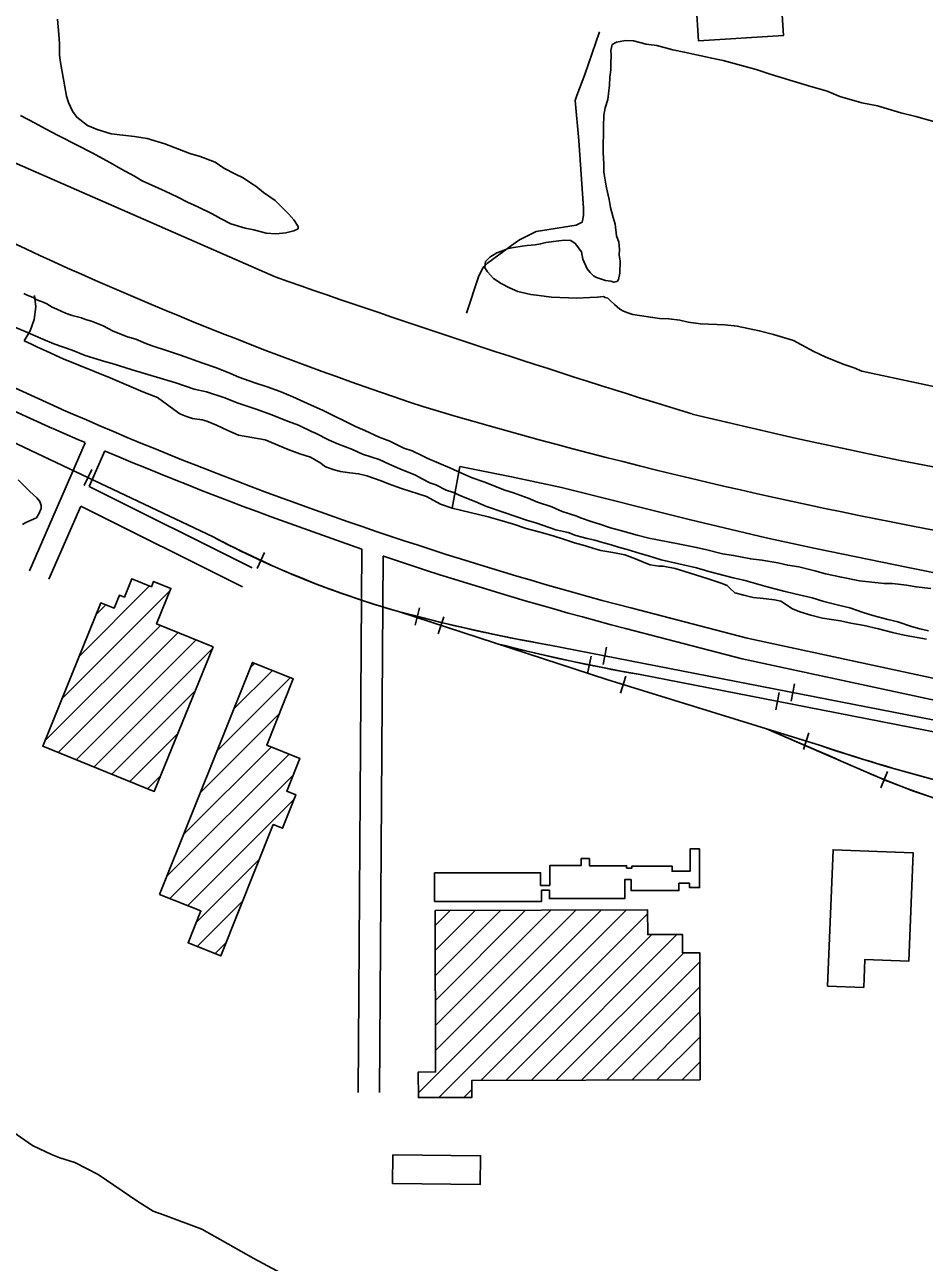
# Model space of a CAD drawing. Extents: x 3297716 to 3335574, y 688621 to 713991.
# Drawn here: x 3316135 to 3317403, y 704751 to 706495 of the extents above; entities that cross this region are included whole.
import ezdxf

# ---------------------------------------------------------------- set-up
doc = ezdxf.new("R2010")
doc.units = 0
for name, color, linetype in [('V-BLDG-OTLN', 7, 'Continuous'), ('V-RAIL-TRAK', 7, 'Continuous'), ('V-ROAD-CNTR', 7, 'Continuous'), ('V-SITE-VEGE', 7, 'Continuous'), ('V-TOPO-SHOR', 7, 'Continuous')]:
    doc.layers.add(name, color=color, linetype=linetype)

msp = doc.modelspace()

# ---------------------------------------------------------------- linework, layer by layer
at = {"layer": 'V-BLDG-OTLN'}
for p, q in [((3316316.1, 705709.2), (3316317.5, 705710.6)), ((3316187.9, 705545.6), (3316340, 705697.7)), ((3316212, 705605.1), (3316311.2, 705704.3)), ((3316236.2, 705664.6), (3316249.3, 705677.8)), ((3316163.7, 705486.1), (3316326.4, 705648.8)), ((3316182.5, 705469.5), (3316351.6, 705638.6)), ((3316207.6, 705459.3), (3316376.7, 705628.4)), ((3316232.8, 705449.1), (3316399.5, 705615.9)), ((3316429.6, 705530.5), (3316484.3, 705585.1)), ((3316453.2, 705589.4), (3316459, 705595.2)), ((3316406.1, 705471.6), (3316509.5, 705575.1)), ((3316257.9, 705438.9), (3316375.4, 705556.4)), ((3316382.6, 705412.7), (3316493.9, 705524)), ((3316283.1, 705428.7), (3316351.2, 705496.9)), ((3316335.5, 705295), (3316507.7, 705467.1)), ((3316359, 705353.9), (3316482.4, 705477.2)), ((3316308.2, 705418.5), (3316327.1, 705437.3)), ((3316339.7, 705263.8), (3316513.6, 705437.7)), ((3316364.9, 705253.7), (3316514.9, 705403.7)), ((3316377.1, 705230.5), (3316465.9, 705319.3)), ((3316378.1, 705196.2), (3316442.4, 705260.4)), ((3316689.8, 704989.9), (3316947.3, 705247.4)), ((3316713.6, 705225.8), (3316734.6, 705246.9)), ((3316713.7, 705190.6), (3316770.1, 705246.9)), ((3316713.8, 705155.3), (3316805.5, 705247)), ((3316713.9, 705120), (3316841, 705247.1)), ((3316714, 705084.8), (3316876.4, 705247.2)), ((3316714.1, 705049.5), (3316911.9, 705247.3)), ((3316718.5, 704983.2), (3316982.8, 705247.5)), ((3316777.9, 705007.3), (3317012.9, 705242.3)), ((3316403.4, 705186.1), (3316418.9, 705201.6)), ((3316813.3, 705007.4), (3317018.8, 705212.8)), ((3316848.8, 705007.4), (3317054.2, 705212.9)), ((3316884.2, 705007.5), (3317063.8, 705187.1)), ((3316919.7, 705007.6), (3317086.5, 705174.4)), ((3316955.1, 705007.7), (3317086.5, 705139.1)), ((3316990.6, 705007.8), (3317086.6, 705103.9)), ((3317026, 705007.9), (3317086.7, 705068.6)), ((3317061.5, 705008), (3317086.8, 705033.3)), ((3316754, 704983.3), (3316765.3, 704994.7))]:
    msp.add_line(p, q, dxfattribs=at)
for points in [[(3317081.2, 706524.3), (3317201.2, 706532.1), (3317204.5, 706480.4), (3317084.6, 706472.6)], [(3316400.7, 705618.7), (3316317.8, 705414.6), (3316160.6, 705478.4), (3316242.6, 705680.5), (3316261.2, 705673), (3316268.6, 705691.2), (3316275.6, 705688.4), (3316286.2, 705714.5), (3316313.7, 705703.3), (3316316.8, 705710.8), (3316341.3, 705700.9), (3316321, 705651)], [(3316325.3, 705269.5), (3316456, 705596.5), (3316513.6, 705573.4), (3316476.2, 705479.7), (3316522.9, 705461), (3316504.5, 705415), (3316517.4, 705409.9), (3316498.6, 705362.7), (3316485.4, 705368), (3316411.4, 705182.9), (3316365.4, 705201.3), (3316383.4, 705246.3)], [(3316712.8, 705299.9), (3316862, 705300), (3316862.1, 705282.2), (3316875, 705282.2), (3316875, 705310.2), (3316919.2, 705310.2), (3316919.2, 705320), (3316930.8, 705320), (3316930.8, 705309.8), (3316983.3, 705309.8), (3316983.3, 705306.6), (3316990.8, 705306.6), (3316990.8, 705309.4), (3317047.3, 705309.4), (3317047.3, 705302.2), (3317072.6, 705302.2), (3317072.6, 705333.7), (3317086, 705333.7), (3317086, 705279.1), (3317072, 705279.1), (3317072, 705285.3), (3317057, 705285.3), (3317057, 705274.9), (3316989.6, 705274.9), (3316989.6, 705290.3), (3316980.6, 705290.3), (3316980.6, 705263.7), (3316874.5, 705263.7), (3316874.5, 705275.5), (3316863.5, 705275.5), (3316863.5, 705259.7), (3316712.8, 705259.7)], [(3317266.1, 705140.4), (3317274.1, 705332.5), (3317387.1, 705327.9), (3317380.8, 705175.3), (3317319, 705177.9), (3317317.3, 705138.3)], [(3317086.9, 705008), (3316765.3, 705007.2), (3316765.4, 704983.4), (3316689.8, 704983.2), (3316689.7, 705019.1), (3316714.1, 705019.2), (3316713.6, 705246.8), (3317012.9, 705247.6), (3317013, 705212.8), (3317062.1, 705212.9), (3317062.1, 705187.1), (3317086.4, 705187.2)], [(3316653.8, 704902.5), (3316777.4, 704901.2), (3316777, 704860.8), (3316653.4, 704862.1)]]:
    msp.add_lwpolyline(points, close=True, dxfattribs=at)
at = {"layer": 'V-RAIL-TRAK'}
for points in [[(3315378.4, 706256.8), (3315452.5, 706218.1), (3315656.6, 706125.8), (3316197.3, 705870.1), (3316400.6, 705773.7)], [(3315656.6, 706125.8), (3316197.3, 705870.1), (3316400.6, 705773.7), (3316421.1, 705762.9), (3316441.7, 705752.7), (3316462.5, 705742.8), (3316483.5, 705733.1), (3316504.7, 705723.9), (3316525.9, 705715.1), (3316547.4, 705706.5), (3316569, 705698.4), (3316590.7, 705690.8), (3316612.6, 705683.4), (3316634.6, 705676.5), (3316656.6, 705669.8), (3316662, 705668.3), (3316955.4, 705572.3), (3317256.6, 705479.2), (3317302.1, 705464.3), (3317347.6, 705450.5), (3317393.3, 705437.5), (3317439.6, 705424.9)], [(3316229.8, 705868.5), (3316219.1, 705845.9)], [(3316473.1, 705751.7), (3316462.6, 705729)], [(3316685.3, 705649.2), (3316691.5, 705673.4)], [(3316662, 705668.3), (3316955.4, 705572.3), (3317256.6, 705479.2)], [(3317732.8, 705453.5), (3316875, 705621), (3316836, 705628), (3316797.4, 705635.8), (3316758.9, 705644.2), (3316720.2, 705653.2), (3316681.9, 705663), (3316662, 705668.3)], [(3316725.5, 705660.7), (3316717.7, 705636.9)], [(3316799.2, 705623.4), (3316843.1, 705612.3), (3316887, 705602.3), (3316931.1, 705593), (3316975.6, 705584.1), (3316999.9, 705579.8), (3317216.7, 705537.9), (3317675.2, 705448.1)], [(3317732.8, 705453.5), (3316875, 705621)], [(3316933.3, 705605.3), (3316928.1, 705580.8)], [(3316950.2, 705593.6), (3316955, 705618.1)], [(3316982, 705577.1), (3316974.6, 705553.2)], [(3316999.9, 705579.8), (3317216.7, 705537.9), (3317675.2, 705448.1)], [(3317198.2, 705554.2), (3317193.4, 705529.7)], [(3317215.2, 705541.8), (3317220, 705566.4)], [(3317730.9, 705304.8), (3317453.4, 705393.7), (3317435.6, 705399), (3317418, 705404.6), (3317400.5, 705410.6), (3317383, 705416.8), (3317365.7, 705423.4), (3317348.6, 705430.3), (3317331.5, 705437.4), (3317320.5, 705442.2), (3317180.4, 705502.8)], [(3317240, 705497.4), (3317232.6, 705473.6)], [(3317341.5, 705419.7), (3317351, 705442.8)]]:
    msp.add_lwpolyline(points, dxfattribs=at)
for centre, radius, start, end in [((3317022.7, 706939.9), 1321.8, 241.9226, 254.1605), ((3317258.6, 707851.7), 2263.4, 254.7171, 260.2433), ((3317448.6, 708128.2), 2587.6, 255.4651, 260.0153), ((3313049.6, 695749.1), 10592.3, 66.22151, 67.04679), ((3318123.3, 708070), 2731.9, 251.5038, 258.6156), ((3317750.2, 706411.8), 1060.5, 246.0981, 253.7471)]:
    msp.add_arc(centre, radius, start, end, dxfattribs=at)
at = {"layer": 'V-ROAD-CNTR'}
for points in [[(3316488, 706140.1), (3315980.5, 706362.4), (3315505.2, 706569.6), (3315058.1, 706779.1), (3314761.8, 706910.5)], [(3316174.5, 705926.3), (3315837.1, 706080.1), (3315583.2, 706192.7), (3315437.8, 706259.1), (3315384.6, 706287.3), (3315351.4, 706304.4), (3315322.1, 706322.4), (3315293.6, 706339.2), (3315274, 706352), (3315253.5, 706366.3), (3315231.1, 706384.8), (3315185.2, 706416.3)], [(3316186.9, 705953.6), (3315849.4, 706107.5)], [(3316989.2, 705673.3), (3316969, 705678.6), (3316948.9, 705684), (3316928.8, 705689.5), (3316908.8, 705695.1), (3316888.7, 705700.8), (3316868.7, 705706.5), (3316848.7, 705712.3), (3316828.7, 705718.2), (3316808.8, 705724.2), (3316788.8, 705730.2), (3316768.9, 705736.4), (3316749, 705742.6), (3316729.2, 705748.8), (3316709.3, 705755.2), (3316689.5, 705761.6), (3316669.7, 705768.1), (3316650, 705774.7), (3316630.2, 705781.3), (3316610.5, 705788), (3316590.8, 705794.8), (3316571.2, 705801.7), (3316551.5, 705808.7), (3316531.9, 705815.7), (3316512.4, 705822.8), (3316492.8, 705830), (3316473.3, 705837.2), (3316453.8, 705844.6), (3316434.3, 705852), (3316414.9, 705859.4), (3316395.5, 705867), (3316376.1, 705874.6), (3316356.7, 705882.3), (3316337.4, 705890.1), (3316318.1, 705897.9), (3316298.8, 705905.8), (3316279.6, 705913.8), (3316260.4, 705921.9), (3316241.2, 705930.1), (3316222.1, 705938.3), (3316203, 705946.6), (3316186.7, 705953.7)], [(3316220.4, 705906.4), (3316210.2, 705910.7), (3316191, 705919.1), (3316174.7, 705926.2)], [(3316220.3, 705906.3), (3316141.8, 705725.6)], [(3316248, 705894.6), (3316226.2, 705844.6)], [(3316610.4, 705756.3), (3316581, 705766.5), (3316561.2, 705773.4), (3316541.5, 705780.4), (3316521.8, 705787.5), (3316502.1, 705794.6), (3316482.4, 705801.8), (3316462.8, 705809.1), (3316443.2, 705816.5), (3316423.6, 705823.9), (3316404, 705831.5), (3316384.5, 705839), (3316365, 705846.7), (3316345.6, 705854.5), (3316326.1, 705862.3), (3316306.7, 705870.2), (3316287.4, 705878.1), (3316268, 705886.2), (3316248.7, 705894.3), (3316248, 705894.6)], [(3316455.6, 705730.1), (3316226.2, 705844.6)], [(3316214.2, 705817), (3316169.3, 705713.7)], [(3316442.2, 705703.3), (3316214.2, 705817)], [(3316605.1, 704990.3), (3316610.4, 705756.4)], [(3316635.1, 704990.1), (3316640.4, 705746.2)], [(3316981.5, 705644.3), (3316961.3, 705649.6), (3316941.1, 705655.1), (3316920.9, 705660.6), (3316900.7, 705666.2), (3316880.5, 705671.9), (3316860.4, 705677.7), (3316840.3, 705683.5), (3316820.2, 705689.5), (3316800.1, 705695.5), (3316780.1, 705701.5), (3316760.1, 705707.7), (3316740.1, 705713.9), (3316720.1, 705720.2), (3316700.1, 705726.6), (3316680.2, 705733.1), (3316660.3, 705739.6), (3316640.5, 705746.2), (3316640.4, 705746.2)], [(3319460.7, 705400.3), (3319251.4, 705412.8), (3318571.2, 705456.7), (3317862, 705501.6), (3317758.5, 705507.9), (3317713, 705514.9), (3317660.3, 705521.6), (3317573.7, 705540.1), (3317153, 705630.9), (3316989.1, 705673.3)], [(3319579.4, 705369.3), (3319507.4, 705367.5), (3319249.5, 705382.8), (3318569.3, 705426.8), (3317860.1, 705471.7), (3317755.3, 705478), (3317708.9, 705485.2), (3317655.3, 705492), (3317567.4, 705510.8), (3317146.1, 705601.7), (3316981.6, 705644.2)]]:
    msp.add_lwpolyline(points, dxfattribs=at)
for centre, radius, start, end in [((3318383.4, 711019.1), 5335.7, 244.1774, 251.5671), ((3321825.7, 721376.6), 16144.5, 250.69345, 252.88811), ((3318724, 712767.6), 7105.9, 253.4196, 259.70341), ((3318932.6, 713603.3), 7878.7, 256.3666, 262.14383)]:
    msp.add_arc(centre, radius, start, end, dxfattribs=at)
at = {"layer": 'V-SITE-VEGE'}
for points in [[(3316181.4, 706503.3), (3316183.2, 706481.8), (3316184, 706468.8), (3316184, 706452.5), (3316185.5, 706442), (3316194.1, 706394.9), (3316197, 706385.7), (3316202.3, 706373.8), (3316208.5, 706365.1), (3316223.6, 706353.4), (3316237.1, 706347.7), (3316257, 706341.7), (3316290, 706337.8), (3316307.5, 706335.2), (3316332.5, 706327.7), (3316367.7, 706314), (3316382.5, 706309.5), (3316403.7, 706301.5), (3316415.7, 706293.2), (3316432.3, 706284.8), (3316443.1, 706279.8), (3316454.5, 706271.5), (3316460.9, 706268), (3316471.6, 706259.2), (3316488, 706247.5), (3316495.5, 706240), (3316507.4, 706228.5), (3316514.3, 706220.4), (3316520.4, 706211.1), (3316520.3, 706207.8), (3316514.3, 706204.8), (3316503.1, 706202), (3316488.8, 706200.6), (3316475.2, 706201.8), (3316457.8, 706206.4), (3316445.6, 706208.8), (3316425.6, 706214.8), (3316412.2, 706221.8), (3316399.5, 706228.8), (3316379.1, 706238.7), (3316364.4, 706245.2), (3316351, 706252.2), (3316333.1, 706260.7), (3316300.6, 706275.6), (3316289.8, 706281.9), (3316270.7, 706292.4), (3316256, 706300.8), (3316229.3, 706315.5), (3316210.2, 706325.3), (3316182.1, 706339.4), (3316164.3, 706348.6), (3316149, 706357), (3316129.3, 706367.5)], [(3316795.8, 706137.9), (3316787.1, 706147.3), (3316783.4, 706152.6), (3316784.4, 706161.7), (3316790.5, 706168), (3316800.5, 706174.1), (3316807.1, 706176.4), (3316816.3, 706180), (3316824.2, 706181.6), (3316836, 706183.1), (3316843.2, 706184.1), (3316854.2, 706185), (3316862.1, 706186.6), (3316869.3, 706188.3), (3316887.6, 706190.8), (3316895.5, 706191.8), (3316904.6, 706191.5), (3316910.9, 706187.3), (3316919.5, 706175.3), (3316921.7, 706164.8), (3316927.7, 706151.5), (3316932.1, 706146.2), (3316936.4, 706141.4), (3316940.9, 706139.3), (3316953.7, 706134.9), (3316960.8, 706134), (3316965.3, 706132.5), (3316969.9, 706133.6), (3316972, 706136.1), (3316973.6, 706145.2), (3316974.3, 706162.1), (3316972.7, 706171.2), (3316973, 706178.4), (3316972.1, 706188.8), (3316969.2, 706198), (3316967.2, 706214.4), (3316964.3, 706223.6), (3316960.4, 706238), (3316958.8, 706249.2), (3316954.9, 706265.6), (3316953.8, 706270.8), (3316951.3, 706287.8), (3316951.1, 706299.5), (3316950.4, 706315.2), (3316950.2, 706326.2), (3316950.8, 706341.8), (3316950.5, 706352.2), (3316951.1, 706367.8), (3316952.9, 706378.1), (3316956.6, 706390.3), (3316957.5, 706398.1), (3316959.3, 706410.4), (3316959.8, 706421.4), (3316960.8, 706431.8), (3316961.2, 706440.9), (3316961.6, 706452.6), (3316961.2, 706459.1), (3316962.9, 706467.5), (3316968.9, 706471.1), (3316981.9, 706473.2), (3316993, 706472.8), (3317011, 706468.2), (3317025.9, 706466.3), (3317048.4, 706460.2), (3317064.5, 706457), (3317088.4, 706451.5), (3317103.2, 706448.3), (3317119.3, 706445.1), (3317145.1, 706438.2), (3317165.6, 706432.2), (3317185.5, 706425.6), (3317217.7, 706415.9), (3317238.2, 706409.8), (3317265.9, 706401.6), (3317283.8, 706394.4), (3317314.7, 706385.4), (3317336.6, 706381.3), (3317369.4, 706371.5), (3317390.6, 706366.2), (3317417.6, 706358.6)], [(3317453.4, 705977.5), (3317314.8, 706007), (3317303.9, 706011.9), (3317288.5, 706017.1), (3317262.9, 706027.2), (3317246.9, 706035), (3317229.7, 706044.1), (3317218.3, 706050.4), (3317190, 706058.7), (3317170.1, 706064), (3317139.1, 706070.4), (3317121.6, 706072.4), (3317087.2, 706073.8), (3317069.8, 706076.4), (3317058.2, 706078.8), (3317042.6, 706080.7), (3317029.6, 706081.2), (3317001.2, 706085.6), (3316992.2, 706087.2), (3316985.1, 706089.5), (3316978.7, 706091.7), (3316973.6, 706094.5), (3316966.1, 706101.3), (3316959.8, 706107.4), (3316956.6, 706110.1), (3316952.8, 706110.9), (3316950.9, 706112.3), (3316942.4, 706111.3), (3316931.3, 706111.1), (3316913.1, 706109.8), (3316877.4, 706111.2), (3316859.9, 706113.9), (3316848.3, 706115), (3316830.2, 706119.6), (3316818.1, 706124.6), (3316806.6, 706130.9), (3316795.8, 706137.9)], [(3316133.8, 706116.8), (3316138.8, 706114.3), (3316147.1, 706111), (3316152.1, 706107.7), (3316161.2, 706104.5), (3316166.2, 706102), (3316173.7, 706097.1), (3316180.3, 706094.6), (3316192.8, 706088.9), (3316201.9, 706085.6), (3316215.2, 706082.3), (3316221, 706079.9), (3316229.3, 706077.4), (3316245.9, 706070.8), (3316260, 706063.5), (3316279.9, 706055.3), (3316291.6, 706052), (3316305.7, 706046.2), (3316314.8, 706043), (3316336.4, 706035.6)], [(3316135.7, 706062.9), (3316119.1, 706070.3)], [(3317408.8, 705640.9), (3317396.3, 705644.1), (3317384.7, 705647.4), (3317365.6, 705653.9), (3317351.5, 705657.2), (3317330, 705662.9), (3317316.7, 705667), (3317297.6, 705673.5), (3317283.5, 705676.8), (3317261.1, 705682.5), (3317244.5, 705687.4), (3317220.4, 705693.1), (3317204.7, 705697.2), (3317181.4, 705702.9), (3317148.3, 705712.7), (3317133.3, 705715.9), (3317099.3, 705724.9), (3317081.9, 705729.8), (3317032.1, 705741.2), (3317013.9, 705746.9), (3317002.2, 705750.1), (3316984, 705755.9), (3316974.9, 705758.3), (3316958.3, 705763.2), (3316949.1, 705765.7), (3316938.4, 705768.9), (3316927.6, 705771.4), (3316911.8, 705775.4), (3316901, 705779.5), (3316883.6, 705783.6), (3316855.4, 705793.4), (3316843.8, 705796.7), (3316810.6, 705808.1), (3316785.7, 705816.3), (3316770.7, 705822.9), (3316750.8, 705831.1), (3316739.2, 705836), (3316729.2, 705839.3), (3316714.3, 705846.7), (3316706, 705849.9), (3316694.3, 705855.7), (3316686, 705860.6), (3316663.6, 705869.6), (3316648.7, 705876.2), (3316634.6, 705882.8), (3316611.3, 705890.1), (3316597.2, 705896.7), (3316577.3, 705904.1), (3316564, 705909.8), (3316544.9, 705919.7), (3316539.1, 705922.1), (3316520.8, 705931.2), (3316506.7, 705936.1), (3316481.8, 705945.9), (3316462.7, 705953.3), (3316434.5, 705962.3), (3316417.1, 705969.7), (3316391.3, 705977.8), (3316373.9, 705981.9), (3316348.2, 705990.9), (3316330.8, 705995.8), (3316304.2, 706004), (3316286.8, 706008.9), (3316258.6, 706017.9), (3316249.4, 706020.3), (3316220.4, 706029.3), (3316202.1, 706036.7), (3316176.4, 706045.7), (3316160.6, 706052.2), (3316135.7, 706062.9)], [(3316336.4, 706035.6), (3316354.6, 706029.9), (3316386.2, 706018.4), (3316405.3, 706011.9), (3316425.2, 706003.7), (3316436.8, 705998.8), (3316459.2, 705990.6), (3316476.7, 705984.8), (3316494.9, 705978.3), (3316513.2, 705970.9), (3316538.9, 705959.4), (3316554.7, 705952), (3316601.2, 705929), (3316614.5, 705923.3), (3316634.4, 705914.3), (3316649.4, 705908.5), (3316669.3, 705898.7), (3316680.9, 705894.6), (3316696.7, 705887.2), (3316703.3, 705883.9)], [(3316703.3, 705883.9), (3316734, 705870.8), (3316754, 705861.8), (3316765.6, 705856.8), (3316782.2, 705851.1), (3316793, 705847), (3316810.4, 705839.6), (3316823.7, 705835.5), (3316844.4, 705828.2), (3316857.7, 705822.4), (3316877.7, 705815.9), (3316892.6, 705809.3), (3316913.3, 705802.8), (3316918.3, 705800.3), (3316934.9, 705794.6), (3316944, 705792.1), (3316960.6, 705786.4), (3316974.8, 705782.3), (3316998, 705775.8), (3317014.6, 705771.7), (3317056, 705763.6), (3317079.3, 705758.8), (3317094.2, 705755.5), (3317118.3, 705749.8), (3317134, 705747.4), (3317158.1, 705742.5), (3317173.8, 705740.9), (3317196.2, 705736.9), (3317210.3, 705733.6), (3317226.1, 705731.2), (3317248.5, 705725.5), (3317263.4, 705721.5), (3317285.8, 705716.6), (3317311.5, 705711.7), (3317346.3, 705707.7), (3317357.9, 705707.8), (3317377.8, 705705.4), (3317391.1, 705702.9), (3317411.8, 705700.6)], [(3316125.9, 705854), (3316142.5, 705837.5), (3316152.5, 705828.5), (3316156.7, 705823.5), (3316158.3, 705817.7), (3316158.4, 705813.6), (3316155.1, 705806.1), (3316151.8, 705800.3), (3316136.9, 705793.6), (3316131.9, 705791.1)]]:
    msp.add_lwpolyline(points, dxfattribs=at)
at = {"layer": 'V-TOPO-SHOR'}
msp.add_line((3316748.4, 705872.6), (3316737.6, 705813.8), dxfattribs=at)
for points in [[(3316945.2, 706485.6), (3316924.4, 706425.5), (3316912.9, 706395.5), (3316910.9, 706388.7), (3316916, 706332.1), (3316922.5, 706236.8), (3316922.6, 706226.6), (3316921.3, 706219.1), (3316920.6, 706217), (3316912.4, 706212.9), (3316855.9, 706203.8), (3316832.1, 706192.1), (3316826, 706188), (3316787.3, 706159.2), (3316781.2, 706153.7), (3316774.5, 706140), (3316757.8, 706089.1)], [(3316149.2, 706113.7), (3316150.7, 706097.6), (3316148.3, 706080.1), (3316142.8, 706064), (3316134.6, 706049.7)], [(3317284.4, 705655.1), (3317259.2, 705659.1), (3317242.8, 705663.1), (3317227.1, 705667.8), (3317216.9, 705671.9), (3317200.5, 705682.7), (3317191.6, 705684.7), (3317175.9, 705686.7), (3317161.6, 705688), (3317148.6, 705691.3), (3317137.7, 705694), (3317135.7, 705694.6), (3317129.5, 705700.1), (3317124.7, 705704.8), (3317116.5, 705708.2), (3317098.1, 705714.2), (3317072.9, 705722.3), (3317051.7, 705729), (3317034.7, 705732.3), (3317028.5, 705732.3), (3317016.3, 705734.3), (3317008.1, 705737.6), (3316995.8, 705742.4), (3316980.8, 705748.4), (3316963.7, 705751.7), (3316946.7, 705754.4), (3316937.1, 705757.1), (3316925.5, 705761.1), (3316909.8, 705765.1), (3316895.5, 705769.8), (3316879.8, 705775.2), (3316859.4, 705780.6), (3316841.6, 705785.2), (3316823.9, 705791.3), (3316804.8, 705797.3), (3316788.4, 705802), (3316737.6, 705813.8), (3316720.9, 705819.4), (3316701.1, 705830.2), (3316666.3, 705841.6), (3316647.8, 705848.4), (3316637.6, 705852.4), (3316626.7, 705856.5), (3316617.1, 705859.8), (3316605.5, 705862.5), (3316593.3, 705863.8), (3316580.3, 705865.8), (3316571.4, 705867.8), (3316560.5, 705871.8), (3316557.8, 705873.2), (3316552.3, 705877.2), (3316538, 705886), (3316523, 705890.7), (3316506.6, 705896.8), (3316473.8, 705910.2), (3316436.3, 705916.9), (3316421.3, 705923.6), (3316405.6, 705931), (3316391.9, 705936.4), (3316385.1, 705938.4), (3316371.5, 705940.4), (3316363.3, 705943.1), (3316353.7, 705947.1), (3316345.5, 705953.2), (3316322.3, 705970.2), (3316301.8, 705978.2), (3316255.4, 705997.8), (3316189.2, 706024.7), (3316166, 706035.5), (3316153, 706040.9), (3316144.8, 706045), (3316134.6, 706049.7)], [(3318110.3, 705649.2), (3317991, 705655.4), (3317863.4, 705662.9), (3317785.5, 705669.5), (3317727, 705675.1), (3317643.9, 705681.9), (3317584.3, 705690.9), (3317498.8, 705706.6), (3317380, 705730.2), (3317249.5, 705757.2), (3317180.1, 705772.4), (3317071.2, 705798.2), (3316891.4, 705843.1), (3316821.1, 705858.3), (3316748.4, 705872.6)], [(3317405.8, 705629.1), (3317374.4, 705635.1), (3317358, 705638.5), (3317338.3, 705643.8), (3317317.8, 705648.5), (3317299.4, 705651.8), (3317284.4, 705655.1)], [(3316509.7, 704728.7), (3316457.8, 704756.4), (3316384.7, 704797.6), (3316330.8, 704817.8), (3316316.4, 704823.2), (3316294.6, 704836.7), (3316238.5, 704874.6), (3316205.8, 704891.5), (3316184.6, 704898.2), (3316173, 704902.9), (3316155.9, 704911), (3316146.4, 704915.7), (3316118.3, 704934.7)]]:
    msp.add_lwpolyline(points, dxfattribs=at)

doc.saveas('drawing.dxf')
